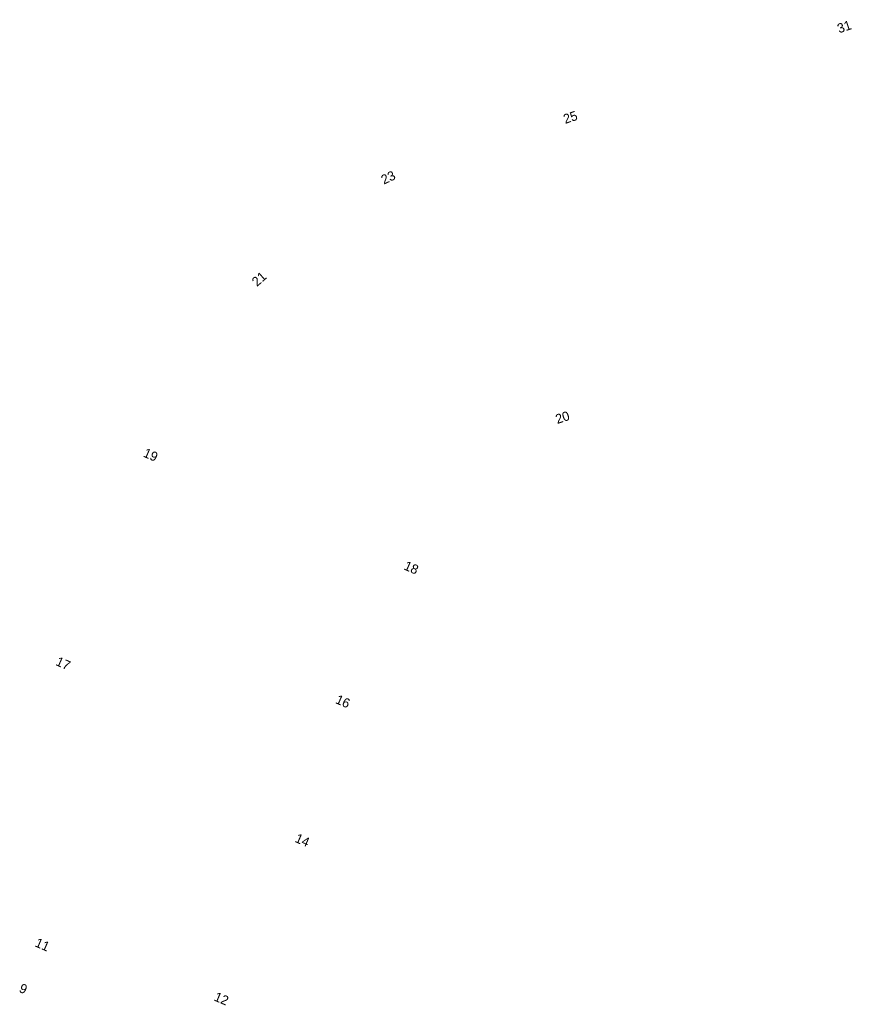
# Model space of a CAD drawing. Header units: metres. Extents: x 169249 to 194689, y 406250 to 412203.
# Tile 331 of 442: x 187985 to 188073, y 411366 to 411470. Entities that reach past the tile are written whole.
import ezdxf
from ezdxf.enums import TextEntityAlignment as Align

# ---------------------------------------------------------------- set-up
doc = ezdxf.new("R2010")
doc.units = ezdxf.units.M
doc.layers.add('BGT_NLCS_N264$0$Label_Nummeraanduidingreeks', color=252, linetype='CONTINUOUS')
doc.layers.add('X-XX-AL-REFERENTIE-G', color=7, linetype='CONTINUOUS', lineweight=18)
doc.styles.add('BGT_NLCS_N264$0$STANDARD', font='txt')

# ---------------------------------------------------------------- blocks, each defined once
blk = doc.blocks.new('BGT_NLCS_N264')
at = {"layer": 'BGT_NLCS_N264$0$Label_Nummeraanduidingreeks', "color": 7, "lineweight": 18, "style": 'BGT_NLCS_N264$0$STANDARD'}
for s, rotation, p in [('31', 18.7, (188072.74, 411469.74)), ('25', 18.6, (188043.55, 411460.09)), ('23', 25.4, (188024.14, 411453.68)), ('21', 41.5, (188010.38, 411442.88)), ('20', 18.4, (188042.71, 411428.12)), ('19', -23.3, (187998.83, 411424.13)), ('18', -23.4, (188026.61, 411412.11)), ('17', -24, (187989.51, 411401.91)), ('16', -23.7, (188019.32, 411397.86)), ('14', -23.4, (188015, 411383.08)), ('11', -23.4, (187987.3, 411371.95)), ('9', -23.4, (187985.26, 411367.25)), ('12', -23.1, (188006.38, 411366.2))]:
    blk.add_text(s, height=1, rotation=rotation, dxfattribs=at).set_placement(p, align=Align.MIDDLE)

msp = doc.modelspace()

# ---------------------------------------------------------------- block references
at = {"layer": 'X-XX-AL-REFERENTIE-G'}
msp.add_blockref('BGT_NLCS_N264', (0, 0), dxfattribs=at)

doc.saveas('drawing.dxf')
